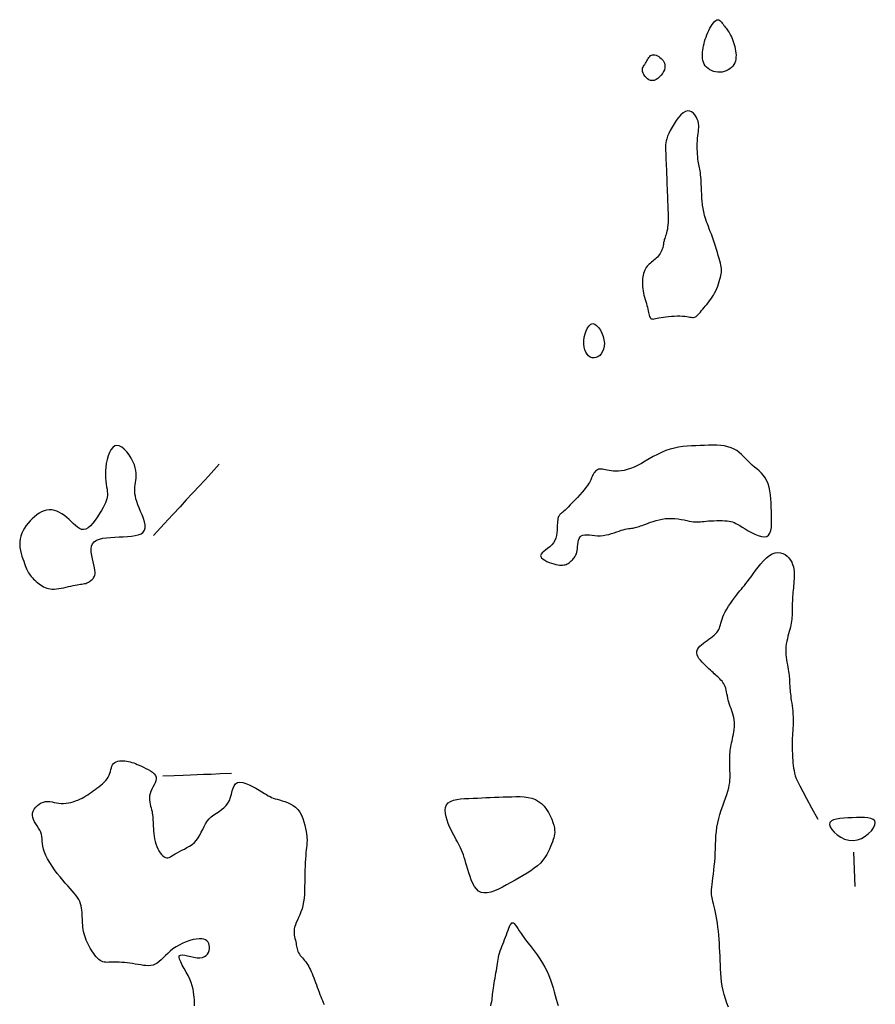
# Model space of a CAD drawing. Header units: millimetres. Extents: x 32690613 to 32693367, y 5343692 to 5344708.
# Tile 976 of 1009: x 32693226 to 32693251, y 5344509 to 5344538. Entities that reach past the tile are written whole.
import ezdxf

# ---------------------------------------------------------------- set-up
doc = ezdxf.new("R2010")
doc.units = ezdxf.units.MM
doc.header["$LTSCALE"] = 20
doc.layers.add('02-DGM_HL_491.50', color=72, linetype='Continuous')

msp = doc.modelspace()

# ---------------------------------------------------------------- linework, layer by layer
at = {"layer": '02-DGM_HL_491.50', "elevation": 491.5, "flags": 128}
for points in [[(32693246.268, 5344536.914), (32693246.277, 5344536.977), (32693246.289, 5344537.04), (32693246.304, 5344537.103), (32693246.321, 5344537.166), (32693246.34, 5344537.23), (32693246.363, 5344537.293), (32693246.388, 5344537.357), (32693246.415, 5344537.42), (32693246.445, 5344537.484), (32693246.477, 5344537.546), (32693246.511, 5344537.604), (32693246.545, 5344537.658), (32693246.579, 5344537.705), (32693246.614, 5344537.745), (32693246.647, 5344537.774), (32693246.679, 5344537.792), (32693246.708, 5344537.797), (32693246.736, 5344537.792), (32693246.763, 5344537.777), (32693246.788, 5344537.754), (32693246.812, 5344537.727), (32693246.835, 5344537.696), (32693246.857, 5344537.664), (32693246.879, 5344537.633), (32693246.901, 5344537.604), (32693246.923, 5344537.576), (32693246.945, 5344537.549), (32693246.967, 5344537.522), (32693246.989, 5344537.493), (32693247.011, 5344537.462), (32693247.033, 5344537.428), (32693247.056, 5344537.39), (32693247.078, 5344537.346), (32693247.101, 5344537.298), (32693247.122, 5344537.247), (32693247.143, 5344537.192), (32693247.163, 5344537.134), (32693247.181, 5344537.074), (32693247.198, 5344537.013), (32693247.212, 5344536.951), (32693247.223, 5344536.889), (32693247.231, 5344536.827), (32693247.236, 5344536.766), (32693247.235, 5344536.707), (32693247.23, 5344536.649), (32693247.218, 5344536.594), (32693247.2, 5344536.541), (32693247.174, 5344536.491), (32693247.141, 5344536.445), (32693247.101, 5344536.403), (32693247.055, 5344536.365), (32693247.003, 5344536.333), (32693246.948, 5344536.306), (32693246.889, 5344536.286), (32693246.828, 5344536.273), (32693246.766, 5344536.266), (32693246.704, 5344536.268), (32693246.642, 5344536.277), (32693246.582, 5344536.292), (32693246.524, 5344536.314), (32693246.471, 5344536.342), (32693246.422, 5344536.376), (32693246.378, 5344536.415), (32693246.342, 5344536.458), (32693246.312, 5344536.506), (32693246.29, 5344536.557), (32693246.274, 5344536.612), (32693246.264, 5344536.669), (32693246.259, 5344536.728), (32693246.258, 5344536.789), (32693246.262, 5344536.851)], [(32693244.517, 5344536.286), (32693244.511, 5344536.323), (32693244.512, 5344536.356), (32693244.519, 5344536.386), (32693244.53, 5344536.414), (32693244.546, 5344536.441), (32693244.564, 5344536.469), (32693244.584, 5344536.497), (32693244.603, 5344536.527), (32693244.623, 5344536.561), (32693244.642, 5344536.596), (32693244.661, 5344536.632), (32693244.68, 5344536.667), (32693244.701, 5344536.699), (32693244.724, 5344536.728), (32693244.749, 5344536.752), (32693244.777, 5344536.768), (32693244.807, 5344536.778), (32693244.841, 5344536.779), (32693244.876, 5344536.774), (32693244.912, 5344536.763), (32693244.949, 5344536.747), (32693244.985, 5344536.726), (32693245.021, 5344536.701), (32693245.054, 5344536.672), (32693245.085, 5344536.641), (32693245.113, 5344536.607), (32693245.136, 5344536.57), (32693245.154, 5344536.53), (32693245.165, 5344536.487), (32693245.169, 5344536.442), (32693245.164, 5344536.394), (32693245.151, 5344536.342), (32693245.127, 5344536.288), (32693245.095, 5344536.234), (32693245.055, 5344536.181), (32693245.01, 5344536.132), (32693244.96, 5344536.089), (32693244.908, 5344536.055), (32693244.855, 5344536.032), (32693244.802, 5344536.023), (32693244.751, 5344536.028), (32693244.703, 5344536.047), (32693244.658, 5344536.076), (32693244.618, 5344536.112), (32693244.583, 5344536.154), (32693244.554, 5344536.199), (32693244.532, 5344536.244)], [(32693244.947, 5344530.886), (32693244.916, 5344530.854), (32693244.882, 5344530.825), (32693244.848, 5344530.797), (32693244.812, 5344530.769), (32693244.777, 5344530.742), (32693244.743, 5344530.714), (32693244.709, 5344530.684), (32693244.678, 5344530.653), (32693244.649, 5344530.619), (32693244.623, 5344530.583), (32693244.6, 5344530.544), (32693244.58, 5344530.503), (32693244.562, 5344530.459), (32693244.547, 5344530.413), (32693244.534, 5344530.364), (32693244.524, 5344530.313), (32693244.517, 5344530.26), (32693244.513, 5344530.204), (32693244.511, 5344530.146), (32693244.512, 5344530.087), (32693244.516, 5344530.026), (32693244.522, 5344529.965), (32693244.531, 5344529.903), (32693244.543, 5344529.841), (32693244.557, 5344529.779), (32693244.573, 5344529.718), (32693244.59, 5344529.657), (32693244.608, 5344529.597), (32693244.626, 5344529.539), (32693244.643, 5344529.482), (32693244.659, 5344529.427), (32693244.672, 5344529.374), (32693244.684, 5344529.324), (32693244.693, 5344529.276), (32693244.702, 5344529.233), (32693244.711, 5344529.194), (32693244.721, 5344529.16), (32693244.733, 5344529.131), (32693244.748, 5344529.109), (32693244.767, 5344529.094), (32693244.791, 5344529.086), (32693244.82, 5344529.084), (32693244.854, 5344529.087), (32693244.895, 5344529.095), (32693244.941, 5344529.105), (32693244.994, 5344529.117), (32693245.054, 5344529.129), (32693245.121, 5344529.141), (32693245.194, 5344529.151), (32693245.274, 5344529.16), (32693245.356, 5344529.166), (32693245.439, 5344529.17), (32693245.522, 5344529.172), (32693245.601, 5344529.172), (32693245.675, 5344529.17), (32693245.742, 5344529.165), (32693245.801, 5344529.159), (32693245.851, 5344529.15), (32693245.894, 5344529.142), (32693245.932, 5344529.135), (32693245.966, 5344529.131), (32693245.996, 5344529.13), (32693246.024, 5344529.134), (32693246.052, 5344529.144), (32693246.08, 5344529.161), (32693246.108, 5344529.185), (32693246.138, 5344529.214), (32693246.168, 5344529.248), (32693246.2, 5344529.286), (32693246.233, 5344529.328), (32693246.268, 5344529.371), (32693246.304, 5344529.417), (32693246.342, 5344529.463), (32693246.382, 5344529.51), (32693246.422, 5344529.559), (32693246.462, 5344529.61), (32693246.502, 5344529.663), (32693246.541, 5344529.718), (32693246.579, 5344529.777), (32693246.614, 5344529.839), (32693246.647, 5344529.904), (32693246.676, 5344529.972), (32693246.703, 5344530.041), (32693246.728, 5344530.11), (32693246.749, 5344530.177), (32693246.767, 5344530.241), (32693246.783, 5344530.3), (32693246.795, 5344530.353), (32693246.805, 5344530.4), (32693246.812, 5344530.442), (32693246.815, 5344530.48), (32693246.815, 5344530.518), (32693246.812, 5344530.558), (32693246.805, 5344530.601), (32693246.795, 5344530.65), (32693246.782, 5344530.707), (32693246.764, 5344530.774), (32693246.744, 5344530.849), (32693246.721, 5344530.931), (32693246.695, 5344531.019), (32693246.668, 5344531.109), (32693246.639, 5344531.201), (32693246.609, 5344531.293), (32693246.579, 5344531.383), (32693246.548, 5344531.47), (32693246.518, 5344531.553), (32693246.488, 5344531.632), (32693246.459, 5344531.709), (32693246.432, 5344531.781), (32693246.405, 5344531.851), (32693246.381, 5344531.917), (32693246.359, 5344531.981), (32693246.34, 5344532.041), (32693246.323, 5344532.098), (32693246.308, 5344532.153), (32693246.296, 5344532.206), (32693246.285, 5344532.257), (32693246.275, 5344532.306), (32693246.268, 5344532.353), (32693246.261, 5344532.399), (32693246.256, 5344532.445), (32693246.251, 5344532.49), (32693246.247, 5344532.535), (32693246.244, 5344532.582), (32693246.241, 5344532.631), (32693246.239, 5344532.683), (32693246.237, 5344532.739), (32693246.234, 5344532.799), (32693246.232, 5344532.863), (32693246.229, 5344532.932), (32693246.226, 5344533.003), (32693246.222, 5344533.074), (32693246.217, 5344533.145), (32693246.212, 5344533.214), (32693246.206, 5344533.279), (32693246.199, 5344533.339), (32693246.191, 5344533.393), (32693246.183, 5344533.443), (32693246.173, 5344533.489), (32693246.164, 5344533.534), (32693246.154, 5344533.58), (32693246.145, 5344533.628), (32693246.136, 5344533.681), (32693246.128, 5344533.74), (32693246.121, 5344533.805), (32693246.115, 5344533.878), (32693246.11, 5344533.954), (32693246.108, 5344534.034), (32693246.106, 5344534.115), (32693246.107, 5344534.195), (32693246.11, 5344534.273), (32693246.115, 5344534.348), (32693246.123, 5344534.418), (32693246.132, 5344534.483), (32693246.14, 5344534.545), (32693246.147, 5344534.604), (32693246.151, 5344534.663), (32693246.15, 5344534.721), (32693246.143, 5344534.78), (32693246.13, 5344534.84), (32693246.107, 5344534.903), (32693246.077, 5344534.965), (32693246.039, 5344535.023), (32693245.995, 5344535.073), (32693245.945, 5344535.112), (32693245.889, 5344535.136), (32693245.829, 5344535.142), (32693245.765, 5344535.126), (32693245.698, 5344535.087), (32693245.63, 5344535.027), (32693245.561, 5344534.951), (32693245.495, 5344534.863), (32693245.432, 5344534.768), (32693245.373, 5344534.67), (32693245.322, 5344534.574), (32693245.279, 5344534.485), (32693245.245, 5344534.405), (32693245.22, 5344534.334), (32693245.203, 5344534.27), (32693245.192, 5344534.21), (32693245.186, 5344534.154), (32693245.185, 5344534.098), (32693245.185, 5344534.041), (32693245.187, 5344533.981), (32693245.19, 5344533.916), (32693245.193, 5344533.846), (32693245.195, 5344533.773), (32693245.198, 5344533.696), (32693245.202, 5344533.617), (32693245.205, 5344533.536), (32693245.208, 5344533.453), (32693245.211, 5344533.37), (32693245.214, 5344533.287), (32693245.218, 5344533.204), (32693245.221, 5344533.123), (32693245.224, 5344533.044), (32693245.227, 5344532.967), (32693245.23, 5344532.894), (32693245.233, 5344532.824), (32693245.235, 5344532.759), (32693245.237, 5344532.699), (32693245.24, 5344532.643), (32693245.242, 5344532.59), (32693245.244, 5344532.537), (32693245.246, 5344532.485), (32693245.248, 5344532.432), (32693245.25, 5344532.375), (32693245.252, 5344532.315), (32693245.255, 5344532.251), (32693245.257, 5344532.182), (32693245.259, 5344532.11), (32693245.26, 5344532.038), (32693245.259, 5344531.965), (32693245.257, 5344531.893), (32693245.253, 5344531.824), (32693245.246, 5344531.759), (32693245.237, 5344531.699), (32693245.226, 5344531.643), (32693245.213, 5344531.592), (32693245.199, 5344531.545), (32693245.185, 5344531.502), (32693245.172, 5344531.463), (32693245.16, 5344531.427), (32693245.149, 5344531.394), (32693245.141, 5344531.364), (32693245.135, 5344531.335), (32693245.13, 5344531.308), (32693245.126, 5344531.282), (32693245.122, 5344531.256), (32693245.117, 5344531.229), (32693245.111, 5344531.2), (32693245.103, 5344531.17), (32693245.092, 5344531.137), (32693245.079, 5344531.102), (32693245.064, 5344531.066), (32693245.046, 5344531.029), (32693245.025, 5344530.991), (32693245.002, 5344530.955), (32693244.976, 5344530.919)], [(32693243.066, 5344528.95), (32693243.123, 5344528.937), (32693243.18, 5344528.898), (32693243.236, 5344528.838), (32693243.288, 5344528.76), (32693243.333, 5344528.671), (32693243.369, 5344528.574), (32693243.393, 5344528.476), (32693243.405, 5344528.379), (32693243.401, 5344528.289), (32693243.383, 5344528.208), (32693243.354, 5344528.135), (32693243.314, 5344528.073), (32693243.268, 5344528.023), (32693243.216, 5344527.985), (32693243.161, 5344527.96), (32693243.105, 5344527.95), (32693243.049, 5344527.956), (32693242.996, 5344527.976), (32693242.947, 5344528.01), (32693242.902, 5344528.057), (32693242.865, 5344528.116), (32693242.835, 5344528.186), (32693242.815, 5344528.266), (32693242.805, 5344528.356), (32693242.807, 5344528.453), (32693242.821, 5344528.553), (32693242.844, 5344528.652), (32693242.875, 5344528.744), (32693242.915, 5344528.825), (32693242.96, 5344528.89), (32693243.011, 5344528.933)], [(32693227.826, 5344523.25), (32693227.76, 5344523.309), (32693227.691, 5344523.362), (32693227.62, 5344523.411), (32693227.547, 5344523.452), (32693227.474, 5344523.486), (32693227.399, 5344523.51), (32693227.324, 5344523.525), (32693227.248, 5344523.528), (32693227.174, 5344523.519), (32693227.1, 5344523.499), (32693227.027, 5344523.468), (32693226.956, 5344523.429), (32693226.887, 5344523.382), (32693226.82, 5344523.328), (32693226.756, 5344523.269), (32693226.694, 5344523.206), (32693226.636, 5344523.14), (32693226.582, 5344523.07), (32693226.532, 5344522.999), (32693226.489, 5344522.924), (32693226.453, 5344522.847), (32693226.424, 5344522.767), (32693226.403, 5344522.686), (32693226.392, 5344522.602), (32693226.391, 5344522.517), (32693226.398, 5344522.431), (32693226.413, 5344522.345), (32693226.432, 5344522.261), (32693226.456, 5344522.18), (32693226.481, 5344522.103), (32693226.507, 5344522.031), (32693226.531, 5344521.965), (32693226.553, 5344521.907), (32693226.573, 5344521.856), (32693226.592, 5344521.81), (32693226.61, 5344521.769), (32693226.629, 5344521.731), (32693226.649, 5344521.694), (32693226.672, 5344521.659), (32693226.697, 5344521.624), (32693226.727, 5344521.589), (32693226.759, 5344521.552), (32693226.795, 5344521.515), (32693226.833, 5344521.479), (32693226.873, 5344521.443), (32693226.915, 5344521.408), (32693226.957, 5344521.375), (32693227, 5344521.344), (32693227.043, 5344521.316), (32693227.087, 5344521.291), (32693227.131, 5344521.269), (32693227.178, 5344521.251), (32693227.226, 5344521.236), (32693227.278, 5344521.226), (32693227.334, 5344521.221), (32693227.394, 5344521.221), (32693227.459, 5344521.226), (32693227.527, 5344521.235), (32693227.598, 5344521.248), (32693227.671, 5344521.263), (32693227.743, 5344521.279), (32693227.813, 5344521.296), (32693227.882, 5344521.312), (32693227.946, 5344521.326), (32693228.006, 5344521.337), (32693228.06, 5344521.347), (32693228.111, 5344521.354), (32693228.157, 5344521.361), (32693228.2, 5344521.367), (32693228.24, 5344521.374), (32693228.276, 5344521.381), (32693228.311, 5344521.39), (32693228.342, 5344521.401), (32693228.372, 5344521.413), (32693228.4, 5344521.427), (32693228.427, 5344521.443), (32693228.451, 5344521.461), (32693228.474, 5344521.479), (32693228.496, 5344521.499), (32693228.517, 5344521.52), (32693228.536, 5344521.543), (32693228.553, 5344521.568), (32693228.568, 5344521.596), (32693228.579, 5344521.63), (32693228.586, 5344521.67), (32693228.587, 5344521.719), (32693228.582, 5344521.776), (32693228.571, 5344521.845), (32693228.552, 5344521.925), (32693228.529, 5344522.014), (32693228.506, 5344522.108), (32693228.486, 5344522.204), (32693228.472, 5344522.3), (32693228.47, 5344522.39), (32693228.481, 5344522.472), (32693228.51, 5344522.543), (32693228.56, 5344522.6), (32693228.628, 5344522.644), (32693228.712, 5344522.677), (32693228.81, 5344522.701), (32693228.918, 5344522.717), (32693229.035, 5344522.728), (32693229.156, 5344522.735), (32693229.281, 5344522.74), (32693229.405, 5344522.745), (32693229.527, 5344522.752), (32693229.642, 5344522.763), (32693229.748, 5344522.779), (32693229.843, 5344522.803), (32693229.922, 5344522.835), (32693229.983, 5344522.879), (32693230.024, 5344522.936), (32693230.041, 5344523.006), (32693230.039, 5344523.089), (32693230.02, 5344523.181), (32693229.989, 5344523.279), (32693229.951, 5344523.38), (32693229.908, 5344523.483), (32693229.866, 5344523.583), (32693229.828, 5344523.679), (32693229.797, 5344523.768), (32693229.773, 5344523.85), (32693229.757, 5344523.927), (32693229.746, 5344523.999), (32693229.74, 5344524.067), (32693229.74, 5344524.133), (32693229.743, 5344524.197), (32693229.75, 5344524.26), (32693229.759, 5344524.323), (32693229.768, 5344524.387), (32693229.776, 5344524.453), (32693229.781, 5344524.521), (32693229.78, 5344524.594), (32693229.773, 5344524.671), (32693229.755, 5344524.753), (32693229.727, 5344524.842), (32693229.686, 5344524.938), (32693229.634, 5344525.036), (32693229.573, 5344525.131), (32693229.506, 5344525.219), (32693229.435, 5344525.296), (32693229.362, 5344525.356), (32693229.29, 5344525.394), (32693229.221, 5344525.406), (32693229.157, 5344525.389), (32693229.099, 5344525.345), (32693229.047, 5344525.279), (32693229.002, 5344525.195), (32693228.963, 5344525.097), (32693228.932, 5344524.991), (32693228.908, 5344524.879), (32693228.893, 5344524.768), (32693228.886, 5344524.66), (32693228.885, 5344524.557), (32693228.89, 5344524.459), (32693228.899, 5344524.367), (32693228.909, 5344524.281), (32693228.921, 5344524.2), (32693228.932, 5344524.127), (32693228.94, 5344524.061), (32693228.945, 5344524.002), (32693228.945, 5344523.949), (32693228.939, 5344523.898), (32693228.929, 5344523.847), (32693228.911, 5344523.794), (32693228.887, 5344523.737), (32693228.856, 5344523.672), (32693228.816, 5344523.598), (32693228.769, 5344523.512), (32693228.713, 5344523.42), (32693228.653, 5344523.325), (32693228.588, 5344523.231), (32693228.52, 5344523.144), (32693228.451, 5344523.068), (32693228.383, 5344523.009), (32693228.316, 5344522.969), (32693228.251, 5344522.954), (32693228.19, 5344522.96), (32693228.129, 5344522.984), (32693228.07, 5344523.022), (32693228.011, 5344523.072), (32693227.951, 5344523.129), (32693227.89, 5344523.189)], [(32693241.932, 5344521.956), (32693241.993, 5344521.94), (32693242.048, 5344521.928), (32693242.099, 5344521.922), (32693242.146, 5344521.919), (32693242.188, 5344521.92), (32693242.227, 5344521.924), (32693242.262, 5344521.932), (32693242.294, 5344521.942), (32693242.324, 5344521.955), (32693242.351, 5344521.97), (32693242.376, 5344521.987), (32693242.399, 5344522.005), (32693242.421, 5344522.025), (32693242.442, 5344522.046), (32693242.463, 5344522.067), (32693242.483, 5344522.088), (32693242.503, 5344522.11), (32693242.522, 5344522.133), (32693242.541, 5344522.158), (32693242.559, 5344522.185), (32693242.575, 5344522.217), (32693242.59, 5344522.253), (32693242.602, 5344522.295), (32693242.612, 5344522.344), (32693242.619, 5344522.399), (32693242.625, 5344522.46), (32693242.632, 5344522.523), (32693242.641, 5344522.586), (32693242.654, 5344522.645), (32693242.672, 5344522.699), (32693242.699, 5344522.743), (32693242.734, 5344522.776), (32693242.78, 5344522.796), (32693242.835, 5344522.805), (32693242.899, 5344522.805), (32693242.969, 5344522.8), (32693243.045, 5344522.791), (32693243.125, 5344522.782), (32693243.207, 5344522.776), (32693243.29, 5344522.776), (32693243.373, 5344522.783), (32693243.455, 5344522.797), (32693243.536, 5344522.816), (32693243.614, 5344522.839), (32693243.69, 5344522.863), (32693243.763, 5344522.888), (32693243.831, 5344522.912), (32693243.895, 5344522.933), (32693243.955, 5344522.95), (32693244.01, 5344522.963), (32693244.06, 5344522.974), (32693244.107, 5344522.982), (32693244.151, 5344522.989), (32693244.192, 5344522.994), (32693244.231, 5344523), (32693244.268, 5344523.006), (32693244.304, 5344523.013), (32693244.339, 5344523.022), (32693244.376, 5344523.032), (32693244.414, 5344523.045), (32693244.456, 5344523.059), (32693244.502, 5344523.076), (32693244.553, 5344523.095), (32693244.611, 5344523.117), (32693244.676, 5344523.141), (32693244.749, 5344523.167), (32693244.827, 5344523.193), (32693244.909, 5344523.219), (32693244.996, 5344523.241), (32693245.086, 5344523.26), (32693245.178, 5344523.274), (32693245.272, 5344523.281), (32693245.365, 5344523.281), (32693245.458, 5344523.275), (32693245.55, 5344523.264), (32693245.638, 5344523.25), (32693245.722, 5344523.234), (32693245.802, 5344523.218), (32693245.876, 5344523.203), (32693245.943, 5344523.191), (32693246.002, 5344523.183), (32693246.055, 5344523.179), (32693246.105, 5344523.178), (32693246.153, 5344523.179), (32693246.201, 5344523.183), (32693246.251, 5344523.188), (32693246.306, 5344523.193), (32693246.368, 5344523.199), (32693246.437, 5344523.205), (32693246.513, 5344523.209), (32693246.593, 5344523.213), (32693246.674, 5344523.216), (32693246.756, 5344523.217), (32693246.835, 5344523.216), (32693246.909, 5344523.214), (32693246.976, 5344523.209), (32693247.035, 5344523.202), (32693247.087, 5344523.191), (32693247.135, 5344523.177), (32693247.182, 5344523.159), (32693247.231, 5344523.135), (32693247.285, 5344523.105), (32693247.346, 5344523.069), (32693247.417, 5344523.026), (32693247.499, 5344522.976), (32693247.591, 5344522.922), (32693247.689, 5344522.868), (32693247.788, 5344522.82), (32693247.885, 5344522.78), (32693247.976, 5344522.752), (32693248.059, 5344522.742), (32693248.128, 5344522.754), (32693248.182, 5344522.789), (32693248.221, 5344522.847), (32693248.247, 5344522.924), (32693248.264, 5344523.016), (32693248.272, 5344523.121), (32693248.273, 5344523.236), (32693248.271, 5344523.357), (32693248.266, 5344523.482), (32693248.261, 5344523.607), (32693248.255, 5344523.73), (32693248.247, 5344523.851), (32693248.235, 5344523.969), (32693248.218, 5344524.081), (32693248.196, 5344524.187), (32693248.168, 5344524.287), (32693248.131, 5344524.377), (32693248.086, 5344524.459), (32693248.033, 5344524.532), (32693247.975, 5344524.599), (32693247.912, 5344524.661), (32693247.846, 5344524.719), (32693247.778, 5344524.776), (32693247.71, 5344524.833), (32693247.644, 5344524.892), (32693247.58, 5344524.953), (32693247.518, 5344525.016), (32693247.456, 5344525.079), (32693247.393, 5344525.141), (32693247.326, 5344525.199), (32693247.255, 5344525.252), (32693247.178, 5344525.299), (32693247.093, 5344525.337), (32693247, 5344525.367), (32693246.899, 5344525.388), (32693246.791, 5344525.401), (32693246.677, 5344525.409), (32693246.559, 5344525.411), (32693246.438, 5344525.41), (32693246.314, 5344525.407), (32693246.19, 5344525.402), (32693246.065, 5344525.397), (32693245.94, 5344525.391), (32693245.815, 5344525.382), (32693245.691, 5344525.369), (32693245.566, 5344525.351), (32693245.442, 5344525.326), (32693245.318, 5344525.294), (32693245.195, 5344525.252), (32693245.072, 5344525.201), (32693244.95, 5344525.142), (32693244.829, 5344525.078), (32693244.711, 5344525.011), (32693244.595, 5344524.944), (32693244.482, 5344524.88), (32693244.373, 5344524.822), (32693244.268, 5344524.771), (32693244.168, 5344524.731), (32693244.073, 5344524.7), (32693243.983, 5344524.677), (32693243.897, 5344524.663), (32693243.817, 5344524.655), (32693243.741, 5344524.653), (32693243.671, 5344524.656), (32693243.606, 5344524.662), (32693243.545, 5344524.671), (32693243.49, 5344524.682), (32693243.438, 5344524.693), (32693243.391, 5344524.703), (32693243.348, 5344524.711), (32693243.308, 5344524.715), (32693243.271, 5344524.715), (32693243.237, 5344524.709), (32693243.205, 5344524.696), (32693243.176, 5344524.676), (32693243.148, 5344524.652), (32693243.124, 5344524.624), (32693243.101, 5344524.594), (32693243.081, 5344524.561), (32693243.063, 5344524.528), (32693243.048, 5344524.496), (32693243.034, 5344524.464), (32693243.021, 5344524.433), (32693243.008, 5344524.401), (32693242.991, 5344524.367), (32693242.971, 5344524.329), (32693242.944, 5344524.286), (32693242.911, 5344524.237), (32693242.868, 5344524.18), (32693242.816, 5344524.115), (32693242.755, 5344524.043), (32693242.688, 5344523.967), (32693242.619, 5344523.889), (32693242.548, 5344523.812), (32693242.479, 5344523.739), (32693242.413, 5344523.671), (32693242.354, 5344523.612), (32693242.303, 5344523.563), (32693242.26, 5344523.523), (32693242.223, 5344523.491), (32693242.193, 5344523.465), (32693242.167, 5344523.444), (32693242.146, 5344523.426), (32693242.128, 5344523.41), (32693242.112, 5344523.394), (32693242.098, 5344523.377), (32693242.085, 5344523.358), (32693242.073, 5344523.336), (32693242.063, 5344523.309), (32693242.055, 5344523.277), (32693242.048, 5344523.239), (32693242.043, 5344523.194), (32693242.039, 5344523.141), (32693242.036, 5344523.08), (32693242.034, 5344523.011), (32693242.03, 5344522.937), (32693242.022, 5344522.861), (32693242.009, 5344522.784), (32693241.989, 5344522.707), (32693241.961, 5344522.634), (32693241.922, 5344522.567), (32693241.872, 5344522.506), (32693241.815, 5344522.452), (32693241.754, 5344522.403), (32693241.694, 5344522.358), (32693241.639, 5344522.317), (32693241.593, 5344522.278), (32693241.561, 5344522.241), (32693241.547, 5344522.205), (32693241.554, 5344522.168), (32693241.579, 5344522.131), (32693241.62, 5344522.096), (32693241.673, 5344522.062), (32693241.734, 5344522.03), (32693241.799, 5344522.001), (32693241.867, 5344521.976)], [(32693239.433, 5344513.062), (32693239.405, 5344513.158), (32693239.378, 5344513.248), (32693239.352, 5344513.333), (32693239.327, 5344513.413), (32693239.302, 5344513.488), (32693239.276, 5344513.558), (32693239.25, 5344513.625), (32693239.222, 5344513.688), (32693239.193, 5344513.748), (32693239.162, 5344513.807), (32693239.129, 5344513.865), (32693239.095, 5344513.925), (32693239.06, 5344513.988), (32693239.022, 5344514.055), (32693238.984, 5344514.129), (32693238.943, 5344514.211), (32693238.902, 5344514.301), (32693238.863, 5344514.397), (32693238.827, 5344514.497), (32693238.799, 5344514.597), (32693238.781, 5344514.694), (32693238.775, 5344514.786), (32693238.786, 5344514.869), (32693238.815, 5344514.94), (32693238.864, 5344514.997), (32693238.932, 5344515.041), (32693239.017, 5344515.074), (32693239.114, 5344515.097), (32693239.223, 5344515.114), (32693239.339, 5344515.124), (32693239.461, 5344515.131), (32693239.585, 5344515.137), (32693239.71, 5344515.141), (32693239.835, 5344515.146), (32693239.96, 5344515.151), (32693240.085, 5344515.156), (32693240.21, 5344515.161), (32693240.335, 5344515.166), (32693240.46, 5344515.171), (32693240.585, 5344515.176), (32693240.709, 5344515.18), (32693240.833, 5344515.183), (32693240.954, 5344515.181), (32693241.073, 5344515.174), (32693241.186, 5344515.158), (32693241.295, 5344515.133), (32693241.396, 5344515.096), (32693241.491, 5344515.044), (32693241.576, 5344514.978), (32693241.653, 5344514.899), (32693241.721, 5344514.81), (32693241.78, 5344514.716), (32693241.831, 5344514.619), (32693241.873, 5344514.523), (32693241.907, 5344514.431), (32693241.932, 5344514.347), (32693241.949, 5344514.272), (32693241.958, 5344514.206), (32693241.961, 5344514.147), (32693241.957, 5344514.091), (32693241.947, 5344514.038), (32693241.933, 5344513.985), (32693241.915, 5344513.929), (32693241.894, 5344513.869), (32693241.87, 5344513.802), (32693241.842, 5344513.73), (32693241.81, 5344513.653), (32693241.773, 5344513.573), (32693241.728, 5344513.492), (32693241.675, 5344513.409), (32693241.614, 5344513.327), (32693241.542, 5344513.247), (32693241.459, 5344513.17), (32693241.366, 5344513.095), (32693241.265, 5344513.022), (32693241.157, 5344512.951), (32693241.043, 5344512.881), (32693240.925, 5344512.813), (32693240.805, 5344512.745), (32693240.682, 5344512.678), (32693240.56, 5344512.611), (32693240.439, 5344512.547), (32693240.321, 5344512.489), (32693240.207, 5344512.44), (32693240.098, 5344512.403), (32693239.996, 5344512.381), (32693239.902, 5344512.377), (32693239.818, 5344512.394), (32693239.744, 5344512.433), (32693239.679, 5344512.493), (32693239.623, 5344512.569), (32693239.575, 5344512.657), (32693239.533, 5344512.755), (32693239.496, 5344512.857), (32693239.463, 5344512.961)], [(32693250.616, 5344514.567), (32693250.492, 5344514.562), (32693250.372, 5344514.555), (32693250.259, 5344514.544), (32693250.159, 5344514.528), (32693250.075, 5344514.505), (32693250.01, 5344514.473), (32693249.969, 5344514.43), (32693249.956, 5344514.374), (32693249.974, 5344514.306), (32693250.02, 5344514.228), (32693250.088, 5344514.148), (32693250.177, 5344514.07), (32693250.281, 5344514.001), (32693250.395, 5344513.946), (32693250.517, 5344513.91), (32693250.642, 5344513.901), (32693250.766, 5344513.92), (32693250.885, 5344513.965), (32693250.995, 5344514.029), (32693251.093, 5344514.106), (32693251.175, 5344514.19), (32693251.237, 5344514.276), (32693251.277, 5344514.356), (32693251.289, 5344514.426), (32693251.272, 5344514.481), (32693251.228, 5344514.52), (32693251.161, 5344514.547), (32693251.075, 5344514.564), (32693250.974, 5344514.572), (32693250.861, 5344514.574), (32693250.74, 5344514.571)]]:
    msp.add_lwpolyline(points, close=True, dxfattribs=at)
for points in [[(32693232.2, 5344524.856), (32693231.882, 5344524.511), (32693231.63, 5344524.239), (32693231.424, 5344524.016), (32693231.24, 5344523.817), (32693231.056, 5344523.619), (32693230.85, 5344523.396), (32693230.599, 5344523.124), (32693230.28, 5344522.779)], [(32693247.017, 5344509.049), (32693246.969, 5344509.171), (32693246.927, 5344509.294), (32693246.89, 5344509.417), (32693246.86, 5344509.541), (32693246.837, 5344509.666), (32693246.818, 5344509.79), (32693246.804, 5344509.914), (32693246.794, 5344510.039), (32693246.786, 5344510.164), (32693246.78, 5344510.289), (32693246.775, 5344510.414), (32693246.77, 5344510.539), (32693246.765, 5344510.663), (32693246.759, 5344510.787), (32693246.752, 5344510.91), (32693246.744, 5344511.031), (32693246.735, 5344511.151), (32693246.723, 5344511.269), (32693246.71, 5344511.384), (32693246.694, 5344511.497), (32693246.676, 5344511.606), (32693246.657, 5344511.71), (32693246.637, 5344511.809), (32693246.617, 5344511.901), (32693246.598, 5344511.986), (32693246.58, 5344512.062), (32693246.564, 5344512.129), (32693246.55, 5344512.186), (32693246.539, 5344512.236), (32693246.531, 5344512.282), (32693246.525, 5344512.326), (32693246.522, 5344512.371), (32693246.522, 5344512.421), (32693246.525, 5344512.477), (32693246.531, 5344512.545), (32693246.54, 5344512.624), (32693246.551, 5344512.715), (32693246.564, 5344512.816), (32693246.578, 5344512.925), (32693246.592, 5344513.041), (32693246.604, 5344513.161), (32693246.616, 5344513.285), (32693246.625, 5344513.41), (32693246.631, 5344513.535), (32693246.636, 5344513.661), (32693246.64, 5344513.786), (32693246.645, 5344513.911), (32693246.652, 5344514.037), (32693246.664, 5344514.162), (32693246.68, 5344514.288), (32693246.702, 5344514.414), (32693246.732, 5344514.54), (32693246.768, 5344514.665), (32693246.808, 5344514.789), (32693246.85, 5344514.91), (32693246.892, 5344515.026), (32693246.932, 5344515.138), (32693246.969, 5344515.244), (32693247, 5344515.343), (32693247.024, 5344515.434), (32693247.041, 5344515.518), (32693247.053, 5344515.596), (32693247.06, 5344515.668), (32693247.063, 5344515.737), (32693247.064, 5344515.803), (32693247.063, 5344515.866), (32693247.06, 5344515.929), (32693247.058, 5344515.991), (32693247.056, 5344516.054), (32693247.054, 5344516.116), (32693247.053, 5344516.177), (32693247.052, 5344516.237), (32693247.053, 5344516.297), (32693247.055, 5344516.355), (32693247.058, 5344516.413), (32693247.063, 5344516.468), (32693247.069, 5344516.523), (32693247.077, 5344516.578), (32693247.086, 5344516.633), (32693247.096, 5344516.688), (32693247.107, 5344516.745), (32693247.119, 5344516.804), (32693247.132, 5344516.866), (32693247.145, 5344516.93), (32693247.159, 5344516.997), (32693247.171, 5344517.066), (32693247.181, 5344517.137), (32693247.188, 5344517.208), (32693247.192, 5344517.279), (32693247.191, 5344517.349), (32693247.186, 5344517.418), (32693247.174, 5344517.486), (32693247.157, 5344517.552), (32693247.137, 5344517.617), (32693247.114, 5344517.68), (32693247.09, 5344517.743), (32693247.066, 5344517.805), (32693247.044, 5344517.867), (32693247.024, 5344517.929), (32693247.008, 5344517.991), (32693246.994, 5344518.052), (32693246.983, 5344518.113), (32693246.973, 5344518.172), (32693246.962, 5344518.229), (32693246.951, 5344518.284), (32693246.938, 5344518.336), (32693246.923, 5344518.384), (32693246.903, 5344518.428), (32693246.881, 5344518.469), (32693246.856, 5344518.507), (32693246.828, 5344518.542), (32693246.798, 5344518.575), (32693246.767, 5344518.606), (32693246.735, 5344518.637), (32693246.703, 5344518.667), (32693246.671, 5344518.697), (32693246.637, 5344518.728), (32693246.603, 5344518.759), (32693246.568, 5344518.792), (32693246.53, 5344518.827), (32693246.49, 5344518.864), (32693246.447, 5344518.904), (32693246.4, 5344518.947), (32693246.35, 5344518.994), (32693246.298, 5344519.044), (32693246.247, 5344519.096), (32693246.199, 5344519.15), (32693246.158, 5344519.204), (32693246.124, 5344519.259), (32693246.101, 5344519.313), (32693246.092, 5344519.366), (32693246.097, 5344519.417), (32693246.116, 5344519.466), (32693246.147, 5344519.514), (32693246.187, 5344519.559), (32693246.233, 5344519.604), (32693246.285, 5344519.646), (32693246.34, 5344519.688), (32693246.395, 5344519.728), (32693246.449, 5344519.767), (32693246.5, 5344519.806), (32693246.549, 5344519.844), (32693246.595, 5344519.882), (32693246.637, 5344519.92), (32693246.674, 5344519.96), (32693246.706, 5344520), (32693246.733, 5344520.042), (32693246.753, 5344520.085), (32693246.769, 5344520.131), (32693246.783, 5344520.18), (32693246.796, 5344520.232), (32693246.811, 5344520.288), (32693246.829, 5344520.348), (32693246.852, 5344520.413), (32693246.882, 5344520.484), (32693246.921, 5344520.56), (32693246.968, 5344520.64), (32693247.019, 5344520.722), (32693247.075, 5344520.805), (32693247.133, 5344520.887), (32693247.191, 5344520.966), (32693247.247, 5344521.041), (32693247.3, 5344521.109), (32693247.348, 5344521.17), (32693247.393, 5344521.225), (32693247.436, 5344521.278), (32693247.478, 5344521.33), (32693247.521, 5344521.384), (32693247.567, 5344521.442), (32693247.617, 5344521.507), (32693247.673, 5344521.582), (32693247.736, 5344521.668), (32693247.805, 5344521.762), (32693247.88, 5344521.859), (32693247.958, 5344521.955), (32693248.039, 5344522.047), (32693248.122, 5344522.129), (32693248.206, 5344522.197), (32693248.289, 5344522.248), (32693248.371, 5344522.279), (32693248.451, 5344522.289), (32693248.527, 5344522.282), (32693248.599, 5344522.261), (32693248.665, 5344522.226), (32693248.725, 5344522.181), (32693248.777, 5344522.128), (32693248.822, 5344522.069), (32693248.857, 5344522.007), (32693248.884, 5344521.941), (32693248.904, 5344521.873), (32693248.918, 5344521.804), (32693248.926, 5344521.734), (32693248.929, 5344521.663), (32693248.929, 5344521.592), (32693248.927, 5344521.523), (32693248.922, 5344521.455), (32693248.917, 5344521.388), (32693248.91, 5344521.322), (32693248.904, 5344521.257), (32693248.897, 5344521.193), (32693248.89, 5344521.13), (32693248.885, 5344521.067), (32693248.88, 5344521.004), (32693248.877, 5344520.941), (32693248.875, 5344520.879), (32693248.874, 5344520.817), (32693248.874, 5344520.755), (32693248.874, 5344520.694), (32693248.873, 5344520.633), (32693248.872, 5344520.574), (32693248.871, 5344520.515), (32693248.868, 5344520.457), (32693248.864, 5344520.4), (32693248.858, 5344520.344), (32693248.851, 5344520.286), (32693248.842, 5344520.229), (32693248.831, 5344520.17), (32693248.818, 5344520.11), (32693248.803, 5344520.048), (32693248.786, 5344519.984), (32693248.767, 5344519.917), (32693248.748, 5344519.848), (32693248.73, 5344519.778), (32693248.713, 5344519.706), (32693248.699, 5344519.632), (32693248.689, 5344519.556), (32693248.683, 5344519.479), (32693248.683, 5344519.401), (32693248.687, 5344519.323), (32693248.696, 5344519.244), (32693248.706, 5344519.167), (32693248.719, 5344519.092), (32693248.732, 5344519.02), (32693248.745, 5344518.951), (32693248.757, 5344518.886), (32693248.767, 5344518.827), (32693248.775, 5344518.772), (32693248.78, 5344518.72), (32693248.785, 5344518.672), (32693248.788, 5344518.626), (32693248.791, 5344518.583), (32693248.793, 5344518.54), (32693248.795, 5344518.499), (32693248.796, 5344518.457), (32693248.798, 5344518.415), (32693248.8, 5344518.371), (32693248.803, 5344518.325), (32693248.807, 5344518.277), (32693248.812, 5344518.226), (32693248.818, 5344518.17), (32693248.826, 5344518.111), (32693248.835, 5344518.046), (32693248.845, 5344517.977), (32693248.856, 5344517.904), (32693248.866, 5344517.827), (32693248.877, 5344517.748), (32693248.885, 5344517.667), (32693248.892, 5344517.585), (32693248.897, 5344517.502), (32693248.899, 5344517.419), (32693248.898, 5344517.336), (32693248.896, 5344517.255), (32693248.892, 5344517.175), (32693248.887, 5344517.098), (32693248.882, 5344517.024), (32693248.877, 5344516.955), (32693248.873, 5344516.889), (32693248.87, 5344516.829), (32693248.869, 5344516.773), (32693248.868, 5344516.719), (32693248.868, 5344516.667), (32693248.869, 5344516.615), (32693248.871, 5344516.561), (32693248.872, 5344516.505), (32693248.875, 5344516.445), (32693248.877, 5344516.38), (32693248.881, 5344516.311), (32693248.885, 5344516.238), (32693248.891, 5344516.164), (32693248.899, 5344516.088), (32693248.909, 5344516.012), (32693248.923, 5344515.937), (32693248.939, 5344515.863), (32693248.96, 5344515.791), (32693248.99, 5344515.711), (32693249.033, 5344515.614), (32693249.095, 5344515.491), (32693249.179, 5344515.33), (32693249.291, 5344515.123), (32693249.435, 5344514.859), (32693249.617, 5344514.528)], [(32693231.482, 5344509.089), (32693231.48, 5344509.144), (32693231.478, 5344509.204), (32693231.475, 5344509.269), (32693231.471, 5344509.34), (32693231.463, 5344509.415), (32693231.452, 5344509.495), (32693231.436, 5344509.581), (32693231.412, 5344509.671), (32693231.381, 5344509.766), (32693231.34, 5344509.866), (32693231.29, 5344509.971), (32693231.234, 5344510.076), (32693231.177, 5344510.18), (32693231.123, 5344510.278), (32693231.077, 5344510.368), (32693231.044, 5344510.445), (32693231.029, 5344510.507), (32693231.036, 5344510.549), (32693231.068, 5344510.571), (32693231.122, 5344510.575), (32693231.194, 5344510.566), (32693231.277, 5344510.548), (32693231.368, 5344510.527), (32693231.462, 5344510.507), (32693231.552, 5344510.493), (32693231.636, 5344510.489), (32693231.708, 5344510.5), (32693231.768, 5344510.523), (32693231.817, 5344510.557), (32693231.856, 5344510.599), (32693231.884, 5344510.647), (32693231.903, 5344510.699), (32693231.913, 5344510.753), (32693231.915, 5344510.806), (32693231.909, 5344510.856), (32693231.895, 5344510.903), (32693231.873, 5344510.945), (32693231.841, 5344510.98), (32693231.8, 5344511.009), (32693231.748, 5344511.03), (32693231.687, 5344511.042), (32693231.614, 5344511.044), (32693231.531, 5344511.036), (32693231.439, 5344511.018), (32693231.341, 5344510.99), (32693231.239, 5344510.955), (32693231.137, 5344510.912), (32693231.036, 5344510.862), (32693230.94, 5344510.807), (32693230.85, 5344510.748), (32693230.769, 5344510.684), (32693230.697, 5344510.619), (32693230.63, 5344510.554), (32693230.568, 5344510.492), (32693230.509, 5344510.433), (32693230.452, 5344510.38), (32693230.394, 5344510.335), (32693230.334, 5344510.3), (32693230.271, 5344510.277), (32693230.204, 5344510.264), (32693230.135, 5344510.259), (32693230.063, 5344510.261), (32693229.989, 5344510.269), (32693229.912, 5344510.28), (32693229.835, 5344510.294), (32693229.755, 5344510.308), (32693229.675, 5344510.321), (32693229.595, 5344510.332), (32693229.515, 5344510.342), (32693229.437, 5344510.351), (32693229.361, 5344510.357), (32693229.287, 5344510.362), (32693229.218, 5344510.365), (32693229.153, 5344510.365), (32693229.093, 5344510.364), (32693229.037, 5344510.361), (32693228.986, 5344510.358), (32693228.939, 5344510.357), (32693228.894, 5344510.358), (32693228.851, 5344510.363), (32693228.81, 5344510.373), (32693228.771, 5344510.389), (32693228.731, 5344510.411), (32693228.693, 5344510.441), (32693228.655, 5344510.476), (32693228.617, 5344510.517), (32693228.58, 5344510.562), (32693228.545, 5344510.61), (32693228.51, 5344510.662), (32693228.476, 5344510.716), (32693228.443, 5344510.772), (32693228.411, 5344510.829), (32693228.382, 5344510.888), (32693228.354, 5344510.947), (32693228.328, 5344511.007), (32693228.305, 5344511.068), (32693228.284, 5344511.13), (32693228.267, 5344511.192), (32693228.252, 5344511.254), (32693228.241, 5344511.316), (32693228.232, 5344511.378), (32693228.226, 5344511.44), (32693228.221, 5344511.503), (32693228.217, 5344511.565), (32693228.214, 5344511.627), (32693228.211, 5344511.69), (32693228.209, 5344511.752), (32693228.205, 5344511.815), (32693228.2, 5344511.877), (32693228.191, 5344511.939), (32693228.179, 5344512.001), (32693228.162, 5344512.063), (32693228.138, 5344512.125), (32693228.109, 5344512.186), (32693228.071, 5344512.248), (32693228.026, 5344512.309), (32693227.975, 5344512.373), (32693227.918, 5344512.439), (32693227.855, 5344512.509), (32693227.788, 5344512.584), (32693227.717, 5344512.665), (32693227.642, 5344512.752), (32693227.564, 5344512.846), (32693227.486, 5344512.946), (32693227.408, 5344513.051), (32693227.334, 5344513.157), (32693227.265, 5344513.263), (32693227.203, 5344513.368), (32693227.151, 5344513.469), (32693227.11, 5344513.565), (32693227.081, 5344513.654), (32693227.062, 5344513.736), (32693227.051, 5344513.813), (32693227.045, 5344513.886), (32693227.04, 5344513.954), (32693227.033, 5344514.019), (32693227.022, 5344514.083), (32693227.003, 5344514.145), (32693226.976, 5344514.206), (32693226.94, 5344514.267), (32693226.902, 5344514.328), (32693226.862, 5344514.389), (32693226.825, 5344514.45), (32693226.794, 5344514.512), (32693226.772, 5344514.573), (32693226.762, 5344514.636), (32693226.767, 5344514.698), (32693226.786, 5344514.76), (32693226.816, 5344514.819), (32693226.857, 5344514.874), (32693226.905, 5344514.923), (32693226.96, 5344514.966), (32693227.019, 5344515), (32693227.08, 5344515.023), (32693227.142, 5344515.036), (32693227.205, 5344515.039), (32693227.268, 5344515.035), (32693227.333, 5344515.026), (32693227.398, 5344515.014), (32693227.464, 5344515.002), (32693227.531, 5344514.992), (32693227.599, 5344514.985), (32693227.668, 5344514.985), (32693227.739, 5344514.99), (32693227.809, 5344515), (32693227.879, 5344515.015), (32693227.948, 5344515.034), (32693228.016, 5344515.057), (32693228.082, 5344515.082), (32693228.144, 5344515.109), (32693228.204, 5344515.139), (32693228.262, 5344515.17), (32693228.317, 5344515.202), (32693228.371, 5344515.236), (32693228.424, 5344515.271), (32693228.477, 5344515.308), (32693228.53, 5344515.346), (32693228.584, 5344515.385), (32693228.639, 5344515.425), (32693228.695, 5344515.467), (32693228.75, 5344515.51), (32693228.803, 5344515.554), (32693228.852, 5344515.6), (32693228.897, 5344515.648), (32693228.937, 5344515.698), (32693228.97, 5344515.75), (32693228.996, 5344515.805), (32693229.015, 5344515.86), (32693229.031, 5344515.915), (32693229.045, 5344515.969), (32693229.059, 5344516.02), (32693229.075, 5344516.067), (32693229.095, 5344516.11), (32693229.121, 5344516.145), (32693229.155, 5344516.174), (32693229.196, 5344516.196), (32693229.242, 5344516.212), (32693229.292, 5344516.222), (32693229.345, 5344516.226), (32693229.4, 5344516.227), (32693229.454, 5344516.223), (32693229.508, 5344516.216), (32693229.559, 5344516.206), (32693229.609, 5344516.194), (32693229.658, 5344516.179), (32693229.708, 5344516.161), (32693229.759, 5344516.141), (32693229.813, 5344516.119), (32693229.87, 5344516.093), (32693229.931, 5344516.066), (32693229.997, 5344516.036), (32693230.065, 5344516.003), (32693230.132, 5344515.968), (32693230.197, 5344515.93), (32693230.254, 5344515.89), (32693230.303, 5344515.846), (32693230.339, 5344515.799), (32693230.36, 5344515.749), (32693230.364, 5344515.696), (32693230.353, 5344515.64), (32693230.332, 5344515.581), (32693230.303, 5344515.521), (32693230.27, 5344515.459), (32693230.237, 5344515.396), (32693230.207, 5344515.333), (32693230.184, 5344515.27), (32693230.171, 5344515.207), (32693230.166, 5344515.144), (32693230.169, 5344515.083), (32693230.176, 5344515.023), (32693230.188, 5344514.964), (32693230.202, 5344514.907), (32693230.217, 5344514.852), (32693230.23, 5344514.799), (32693230.242, 5344514.748), (32693230.25, 5344514.699), (32693230.257, 5344514.651), (32693230.262, 5344514.602), (32693230.266, 5344514.552), (32693230.269, 5344514.499), (32693230.272, 5344514.444), (32693230.274, 5344514.384), (32693230.277, 5344514.319), (32693230.281, 5344514.25), (32693230.285, 5344514.177), (32693230.292, 5344514.103), (32693230.302, 5344514.027), (32693230.315, 5344513.951), (32693230.332, 5344513.876), (32693230.353, 5344513.803), (32693230.379, 5344513.732), (32693230.409, 5344513.666), (32693230.443, 5344513.604), (32693230.479, 5344513.549), (32693230.517, 5344513.501), (32693230.556, 5344513.461), (32693230.594, 5344513.431), (32693230.632, 5344513.411), (32693230.668, 5344513.402), (32693230.704, 5344513.404), (32693230.741, 5344513.414), (32693230.779, 5344513.432), (32693230.82, 5344513.456), (32693230.866, 5344513.484), (32693230.917, 5344513.516), (32693230.974, 5344513.549), (32693231.039, 5344513.583), (32693231.109, 5344513.618), (32693231.184, 5344513.656), (32693231.259, 5344513.697), (32693231.334, 5344513.742), (32693231.407, 5344513.792), (32693231.475, 5344513.849), (32693231.535, 5344513.913), (32693231.588, 5344513.985), (32693231.634, 5344514.062), (32693231.676, 5344514.144), (32693231.716, 5344514.228), (32693231.756, 5344514.311), (32693231.799, 5344514.391), (32693231.848, 5344514.467), (32693231.903, 5344514.536), (32693231.967, 5344514.597), (32693232.039, 5344514.651), (32693232.114, 5344514.702), (32693232.191, 5344514.752), (32693232.266, 5344514.803), (32693232.336, 5344514.858), (32693232.399, 5344514.92), (32693232.452, 5344514.991), (32693232.494, 5344515.073), (32693232.525, 5344515.163), (32693232.552, 5344515.255), (32693232.576, 5344515.345), (32693232.602, 5344515.428), (32693232.634, 5344515.5), (32693232.675, 5344515.556), (32693232.729, 5344515.591), (32693232.798, 5344515.603), (32693232.881, 5344515.593), (32693232.972, 5344515.566), (32693233.069, 5344515.526), (32693233.169, 5344515.477), (32693233.266, 5344515.423), (32693233.358, 5344515.369), (32693233.44, 5344515.319), (32693233.511, 5344515.276), (32693233.572, 5344515.239), (32693233.626, 5344515.208), (32693233.675, 5344515.182), (32693233.722, 5344515.16), (32693233.771, 5344515.14), (32693233.823, 5344515.121), (32693233.882, 5344515.103), (32693233.95, 5344515.084), (32693234.025, 5344515.063), (32693234.104, 5344515.038), (32693234.185, 5344515.008), (32693234.266, 5344514.971), (32693234.345, 5344514.925), (32693234.419, 5344514.87), (32693234.485, 5344514.804), (32693234.542, 5344514.725), (32693234.59, 5344514.637), (32693234.63, 5344514.543), (32693234.663, 5344514.446), (32693234.689, 5344514.349), (32693234.709, 5344514.256), (32693234.725, 5344514.17), (32693234.736, 5344514.095), (32693234.744, 5344514.032), (32693234.749, 5344513.98), (32693234.752, 5344513.935), (32693234.752, 5344513.894), (32693234.75, 5344513.854), (32693234.747, 5344513.811), (32693234.742, 5344513.763), (32693234.736, 5344513.705), (32693234.729, 5344513.637), (32693234.721, 5344513.557), (32693234.714, 5344513.468), (32693234.707, 5344513.371), (32693234.7, 5344513.266), (32693234.694, 5344513.157), (32693234.69, 5344513.042), (32693234.687, 5344512.925), (32693234.685, 5344512.806), (32693234.684, 5344512.687), (32693234.683, 5344512.567), (32693234.68, 5344512.45), (32693234.675, 5344512.334), (32693234.666, 5344512.222), (32693234.652, 5344512.114), (32693234.632, 5344512.012), (32693234.606, 5344511.916), (32693234.575, 5344511.826), (32693234.541, 5344511.741), (32693234.506, 5344511.662), (32693234.471, 5344511.587), (32693234.44, 5344511.516), (32693234.413, 5344511.448), (32693234.392, 5344511.383), (32693234.38, 5344511.321), (32693234.375, 5344511.262), (32693234.376, 5344511.205), (32693234.382, 5344511.15), (32693234.391, 5344511.098), (32693234.401, 5344511.048), (32693234.413, 5344510.999), (32693234.423, 5344510.953), (32693234.432, 5344510.909), (32693234.44, 5344510.866), (32693234.447, 5344510.825), (32693234.455, 5344510.786), (32693234.464, 5344510.747), (32693234.475, 5344510.709), (32693234.489, 5344510.672), (32693234.507, 5344510.635), (32693234.53, 5344510.598), (32693234.556, 5344510.561), (32693234.585, 5344510.524), (32693234.616, 5344510.487), (32693234.649, 5344510.449), (32693234.682, 5344510.41), (32693234.714, 5344510.369), (32693234.745, 5344510.327), (32693234.774, 5344510.284), (32693234.801, 5344510.238), (32693234.827, 5344510.191), (32693234.852, 5344510.141), (32693234.876, 5344510.088), (32693234.899, 5344510.032), (32693234.923, 5344509.973), (32693234.947, 5344509.91), (32693234.972, 5344509.844), (32693234.998, 5344509.775), (32693235.024, 5344509.704), (32693235.05, 5344509.633), (32693235.076, 5344509.562), (32693235.102, 5344509.492), (32693235.127, 5344509.425), (32693235.152, 5344509.361), (32693235.176, 5344509.301), (32693235.199, 5344509.245), (32693235.223, 5344509.189), (32693235.249, 5344509.132)], [(32693230.553, 5344515.784), (32693230.885, 5344515.797), (32693231.147, 5344515.808), (32693231.361, 5344515.816), (32693231.553, 5344515.823), (32693231.744, 5344515.831), (32693231.958, 5344515.839), (32693232.22, 5344515.85), (32693232.552, 5344515.863)], [(32693250.655, 5344513.568), (32693250.694, 5344512.568)], [(32693240.099, 5344509.096), (32693240.115, 5344509.157), (32693240.127, 5344509.214), (32693240.136, 5344509.268), (32693240.143, 5344509.321), (32693240.148, 5344509.373), (32693240.153, 5344509.427), (32693240.158, 5344509.483), (32693240.165, 5344509.544), (32693240.174, 5344509.609), (32693240.185, 5344509.679), (32693240.198, 5344509.751), (32693240.211, 5344509.826), (32693240.225, 5344509.901), (32693240.238, 5344509.977), (32693240.251, 5344510.051), (32693240.263, 5344510.122), (32693240.274, 5344510.19), (32693240.283, 5344510.256), (32693240.292, 5344510.319), (32693240.302, 5344510.381), (32693240.312, 5344510.442), (32693240.324, 5344510.502), (32693240.338, 5344510.564), (32693240.355, 5344510.626), (32693240.375, 5344510.69), (32693240.397, 5344510.756), (32693240.422, 5344510.823), (32693240.449, 5344510.89), (32693240.476, 5344510.959), (32693240.503, 5344511.027), (32693240.53, 5344511.095), (32693240.556, 5344511.162), (32693240.581, 5344511.228), (32693240.604, 5344511.292), (32693240.626, 5344511.351), (32693240.647, 5344511.403), (32693240.668, 5344511.447), (32693240.689, 5344511.481), (32693240.711, 5344511.504), (32693240.733, 5344511.512), (32693240.757, 5344511.505), (32693240.783, 5344511.484), (32693240.812, 5344511.449), (32693240.845, 5344511.402), (32693240.884, 5344511.343), (32693240.93, 5344511.273), (32693240.982, 5344511.194), (32693241.044, 5344511.107), (32693241.114, 5344511.012), (32693241.192, 5344510.911), (32693241.275, 5344510.804), (32693241.36, 5344510.692), (32693241.445, 5344510.576), (32693241.528, 5344510.458), (32693241.606, 5344510.337), (32693241.677, 5344510.214), (32693241.739, 5344510.092), (32693241.793, 5344509.97), (32693241.839, 5344509.849), (32693241.879, 5344509.73), (32693241.915, 5344509.614), (32693241.947, 5344509.501), (32693241.976, 5344509.393), (32693242.004, 5344509.29), (32693242.032, 5344509.193), (32693242.059, 5344509.101)]]:
    msp.add_lwpolyline(points, dxfattribs=at)

doc.saveas('drawing.dxf')
